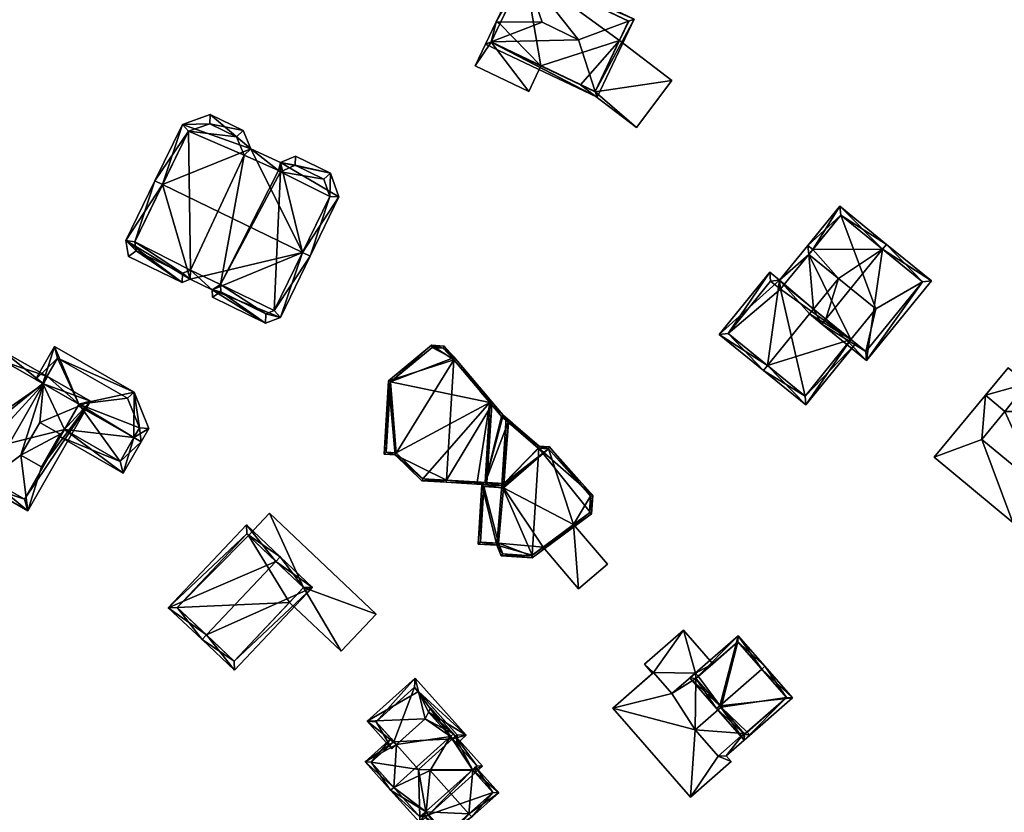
# Model space of a CAD drawing. Header units: inches. Extents: x 2685601 to 2690022, y 1235992 to 1239010.
# Tile 322 of 390: x 2689048 to 2689165, y 1238239 to 1238333. Entities that reach past the tile are written whole.
import ezdxf

# ---------------------------------------------------------------- set-up
doc = ezdxf.new("R2010")
doc.units = ezdxf.units.IN
doc.header["$MEASUREMENT"] = 0
doc.layers.add('Gebaeude Einzelhaus', color=10, linetype='Continuous')
doc.layers.add('Offenes Gebaeude', color=10, linetype='Continuous')

msp = doc.modelspace()

# ---------------------------------------------------------------- meshes
at = {"layer": 'Gebaeude Einzelhaus'}
mesh = msp.add_polyface(dxfattribs=at)
corners = [(2689103.902, 1238330.691, 521.062), (2689103.223, 1238330.429, 520.838), (2689116.459, 1238324.116, 520.838), (2689116.236, 1238324.809, 521.062), (2689114.255, 1238330.956, 523.05), (2689109.925, 1238333.021, 523.05), (2689107.879, 1238339.029, 521.062), (2689107.648, 1238339.706, 520.838), (2689104.478, 1238333.06, 520.838), (2689120.884, 1238333.394, 520.838), (2689120.213, 1238333.147, 521.062), (2689103.889, 1238330.665, 521.05), (2689116.223, 1238324.783, 521.05), (2689120.218, 1238333.158, 521.057), (2689107.884, 1238339.04, 521.057), (2689107.884, 1238339.04, 512.536), (2689120.218, 1238333.158, 512.536), (2689104.929, 1238332.845, 520.838), (2689103.889, 1238330.665, 520.838), (2689104.929, 1238332.845, 512.536), (2689114.506, 1238325.602, 518.309), (2689116.223, 1238324.783, 518.309), (2689109.801, 1238327.846, 520.838), (2689109.801, 1238327.846, 512.536), (2689114.506, 1238325.602, 512.536), (2689119.115, 1238330.846, 518.309), (2689119.115, 1238330.846, 512.536), (2689116.223, 1238324.783, 512.536), (2689103.889, 1238330.665, 512.536)]
mesh.append_faces([[corners[k] for k in face] for face in [(9, 14, 7), (7, 14, 6), (9, 13, 14), (9, 10, 13), (2, 3, 9), (9, 3, 10), (0, 8, 6), (6, 8, 7), (0, 1, 8), (2, 12, 3), (0, 11, 1), (1, 11, 2), (2, 11, 12), (9, 6, 10), (10, 6, 4), (4, 6, 5), (9, 7, 6), (3, 10, 4), (2, 9, 3), (3, 9, 10), (6, 8, 5), (5, 8, 0), (0, 8, 1), (6, 7, 8), (0, 4, 5), (0, 3, 4), (0, 2, 3), (0, 1, 2)]], dxfattribs={"color": 13})
mesh.append_faces([[corners[k] for k in face] for face in [(15, 23, 19), (19, 23, 28), (15, 26, 23), (23, 26, 24), (24, 26, 27), (15, 16, 26), (16, 25, 26), (25, 3, 21), (21, 3, 12), (25, 10, 3), (16, 13, 25), (25, 13, 10), (22, 11, 18), (22, 12, 11), (24, 20, 23), (23, 20, 22), (22, 20, 12), (12, 20, 21), (17, 15, 19), (17, 6, 15), (15, 6, 14), (11, 0, 18), (18, 0, 17), (17, 0, 6), (14, 13, 15), (15, 13, 16)]], dxfattribs={"color": 41})
mesh = msp.add_polyface(dxfattribs=at)
corners = [(2689103.889, 1238330.665, 520.838), (2689101.998, 1238327.859, 520.838), (2689108.36, 1238324.824, 520.838), (2689103.223, 1238330.429, 520.838), (2689109.801, 1238327.846, 520.838), (2689104.478, 1238333.06, 520.838), (2689104.929, 1238332.845, 520.838), (2689104.478, 1238333.06, 512.536), (2689101.998, 1238327.859, 512.536), (2689108.36, 1238324.824, 512.536), (2689109.801, 1238327.846, 512.536), (2689104.929, 1238332.845, 512.536), (2689103.889, 1238330.665, 512.536)]
mesh.append_faces([[corners[k] for k in face] for face in [(3, 0, 5), (5, 0, 6), (0, 2, 4), (3, 1, 0), (0, 1, 2)]], dxfattribs={"color": 13})
mesh.append_faces([[corners[k] for k in face] for face in [(8, 12, 9), (9, 12, 10), (8, 7, 12), (12, 7, 11), (7, 6, 11), (7, 5, 6), (9, 10, 2), (2, 10, 4), (2, 1, 9), (9, 1, 8), (3, 8, 1), (5, 7, 3), (3, 7, 8)]], dxfattribs={"color": 41})
mesh = msp.add_polyface(dxfattribs=at)
corners = [(2689116.223, 1238324.783, 518.309), (2689121.14, 1238320.553, 518.309), (2689125.358, 1238326.094, 518.309), (2689114.506, 1238325.602, 518.309), (2689119.115, 1238330.846, 518.309), (2689114.506, 1238325.602, 512.536), (2689121.14, 1238320.553, 512.536), (2689125.358, 1238326.094, 512.536), (2689119.115, 1238330.846, 512.536), (2689116.223, 1238324.783, 512.536)]
mesh.append_faces([[corners[k] for k in face] for face in [(0, 2, 4), (3, 1, 0), (0, 1, 2)]], dxfattribs={"color": 13})
mesh.append_faces([[corners[k] for k in face] for face in [(5, 9, 6), (6, 9, 7), (7, 9, 8), (7, 8, 2), (2, 8, 4), (2, 1, 7), (7, 1, 6), (6, 1, 5), (5, 1, 3)]], dxfattribs={"color": 41})
mesh = msp.add_polyface(dxfattribs=at)
corners = [(2689078.885, 1238316.383, 520.228), (2689085.815, 1238312.288, 520.474), (2689084.806, 1238315.125, 519.676), (2689081.489, 1238305.676, 523.437), (2689082.388, 1238305.239, 523.437), (2689080.649, 1238317.148, 519.676), (2689075.338, 1238318, 520.264), (2689070.533, 1238322.066, 519.676), (2689074.449, 1238320.163, 519.676), (2689067.229, 1238320.896, 520.62), (2689064.869, 1238313.757, 523.437), (2689063.97, 1238314.194, 523.438), (2689067.198, 1238302.133, 520.008), (2689060.521, 1238307.104, 520.571), (2689060.84, 1238305.224, 520.008), (2689068.168, 1238302.518, 520.289), (2689070.774, 1238301.27, 520.295), (2689077.091, 1238297.321, 520.008), (2689070.805, 1238300.378, 520.008), (2689078.865, 1238297.994, 520.51), (2689080.625, 1238316.048, 520.054), (2689078.624, 1238315.41, 520.602), (2689078.875, 1238315.288, 520.602), (2689073.669, 1238319.43, 520.054), (2689074.563, 1238317.254, 520.646), (2689070.471, 1238320.984, 520.054), (2689067.949, 1238320.09, 520.775), (2689061.561, 1238306.955, 520.688), (2689061.74, 1238305.898, 520.371), (2689067.239, 1238303.225, 520.372), (2689068.205, 1238303.609, 520.651), (2689071.784, 1238301.014, 520.372), (2689071.753, 1238301.91, 520.66), (2689077.14, 1238298.409, 520.371), (2689078.139, 1238298.788, 520.654), (2689084.733, 1238312.348, 520.633), (2689084.001, 1238314.405, 520.054), (2689074.563, 1238317.254, 510.115), (2689078.624, 1238315.41, 510.115), (2689073.669, 1238319.43, 510.115), (2689070.471, 1238320.984, 510.115), (2689067.949, 1238320.09, 510.115), (2689061.561, 1238306.955, 510.115), (2689061.74, 1238305.898, 510.115), (2689067.239, 1238303.225, 510.115), (2689068.205, 1238303.609, 510.115), (2689071.753, 1238301.91, 510.115), (2689071.784, 1238301.014, 510.115), (2689078.139, 1238298.788, 510.115), (2689077.14, 1238298.409, 510.115), (2689084.733, 1238312.348, 510.115), (2689084.001, 1238314.405, 510.115), (2689078.875, 1238315.288, 510.115), (2689080.625, 1238316.048, 510.115)]
mesh.append_faces([[corners[k] for k in face] for face in [(36, 20, 2), (35, 36, 2), (1, 35, 2), (3, 35, 4), (34, 3, 4), (4, 35, 1), (33, 34, 19), (19, 34, 4), (31, 33, 17), (17, 33, 19), (18, 31, 17), (32, 31, 16), (30, 32, 16), (16, 31, 18), (29, 30, 15), (15, 30, 16), (28, 29, 12), (12, 29, 15), (14, 28, 12), (27, 28, 13), (13, 28, 14), (10, 27, 11), (26, 10, 11), (11, 27, 13), (25, 26, 9), (9, 26, 11), (7, 25, 9), (23, 25, 8), (8, 25, 7), (24, 23, 6), (21, 24, 6), (6, 23, 8), (20, 22, 0), (0, 22, 21), (0, 21, 6), (2, 20, 5), (5, 20, 0), (3, 19, 4), (3, 16, 19), (19, 16, 17), (17, 16, 18), (10, 15, 3), (3, 15, 16), (11, 13, 10), (10, 13, 15), (15, 13, 12), (12, 13, 14), (10, 9, 11), (3, 6, 10), (10, 6, 9), (9, 6, 7), (7, 6, 8), (3, 0, 6), (0, 2, 5), (4, 1, 3), (3, 1, 0), (0, 1, 2)]], dxfattribs={"color": 13})
mesh.append_faces([[corners[k] for k in face] for face in [(51, 52, 53), (50, 52, 51), (48, 52, 50), (46, 52, 48), (46, 48, 49), (46, 49, 47), (42, 45, 44), (42, 44, 43), (41, 45, 42), (39, 41, 40), (37, 46, 45), (37, 45, 41), (37, 41, 39), (38, 52, 46), (38, 46, 37), (53, 52, 20), (51, 53, 20), (20, 52, 22), (36, 51, 20), (21, 52, 38), (22, 52, 21), (50, 51, 36), (35, 50, 36), (48, 50, 3), (3, 50, 35), (34, 48, 3), (49, 48, 33), (47, 49, 33), (33, 48, 34), (31, 47, 33), (46, 47, 31), (32, 46, 31), (45, 46, 30), (30, 46, 32), (44, 45, 29), (29, 45, 30), (43, 44, 28), (28, 44, 29), (42, 43, 28), (27, 42, 28), (41, 42, 10), (10, 42, 27), (26, 41, 10), (40, 41, 25), (25, 41, 26), (39, 40, 23), (23, 40, 25), (37, 39, 23), (24, 37, 23), (38, 37, 21), (21, 37, 24)]], dxfattribs={"color": 41})
mesh = msp.add_polyface(dxfattribs=at)
corners = [(2689150.372, 1238306.076, 524.945), (2689148.469, 1238292.873, 520.838), (2689156.164, 1238302.33, 520.838), (2689143.623, 1238297.782, 524.945), (2689143.15, 1238297.2, 524.945), (2689150.845, 1238306.658, 524.945), (2689145.116, 1238302.608, 523.863), (2689142.159, 1238298.973, 523.863), (2689142.071, 1238306.052, 521.268), (2689141.599, 1238305.47, 521.268), (2689141.685, 1238298.392, 523.864), (2689145.281, 1238311.185, 520.838), (2689141.49, 1238306.525, 520.838), (2689148.36, 1238293.928, 521.288), (2689155.109, 1238302.221, 521.287), (2689145.39, 1238310.13, 521.268), (2689155.109, 1238302.221, 511.056), (2689145.39, 1238310.13, 511.056), (2689141.599, 1238305.47, 511.056), (2689146.609, 1238295.353, 520.489), (2689148.36, 1238293.928, 511.056), (2689146.609, 1238295.353, 511.056), (2689149.566, 1238298.986, 511.056)]
mesh.append_faces([[corners[k] for k in face] for face in [(4, 7, 3), (4, 10, 7), (11, 15, 12), (12, 15, 8), (11, 5, 15), (15, 5, 0), (2, 14, 5), (5, 14, 0), (13, 4, 3), (2, 1, 14), (14, 1, 13), (13, 1, 4), (8, 11, 12), (8, 0, 11), (11, 0, 5), (3, 7, 4), (4, 7, 10), (9, 6, 8), (8, 6, 0), (0, 6, 3), (3, 6, 7), (0, 2, 5), (4, 1, 3), (3, 1, 0), (0, 1, 2)]], dxfattribs={"color": 13})
mesh.append_faces([[corners[k] for k in face] for face in [(16, 22, 17), (17, 22, 18), (16, 20, 22), (22, 20, 21), (14, 20, 16), (14, 13, 20), (20, 19, 21), (19, 3, 7), (20, 13, 19), (19, 13, 3), (17, 8, 15), (17, 18, 8), (8, 18, 9), (15, 16, 17), (0, 14, 15), (15, 14, 16)]], dxfattribs={"color": 41})
mesh = msp.add_polyface(dxfattribs=at)
corners = [(2689130.961, 1238295.974, 519.974), (2689138.133, 1238302.399, 520.838), (2689136.964, 1238303.35, 519.974), (2689136.704, 1238292.268, 523.863), (2689141.685, 1238298.392, 523.864), (2689142.159, 1238298.973, 523.863), (2689141.599, 1238305.47, 521.268), (2689141.49, 1238306.525, 520.838), (2689136.23, 1238291.686, 523.863), (2689145.116, 1238302.608, 523.863), (2689142.071, 1238306.052, 521.268), (2689146.609, 1238295.353, 520.489), (2689141.261, 1238287.593, 520.048), (2689147.191, 1238294.88, 520.048), (2689141.153, 1238288.648, 520.489), (2689138.641, 1238301.836, 521.268), (2689138.241, 1238301.344, 521.267), (2689137.073, 1238302.295, 520.404), (2689132.016, 1238296.083, 520.403), (2689138.641, 1238301.836, 511.056), (2689141.599, 1238305.47, 511.056), (2689138.241, 1238301.344, 511.056), (2689137.073, 1238302.295, 511.056), (2689132.016, 1238296.083, 511.056), (2689141.153, 1238288.648, 511.056), (2689146.609, 1238295.353, 511.056), (2689149.566, 1238298.986, 511.056)]
mesh.append_faces([[corners[k] for k in face] for face in [(2, 18, 0), (0, 18, 8), (8, 18, 3), (1, 17, 2), (2, 17, 18), (1, 16, 17), (1, 15, 16), (1, 6, 15), (1, 7, 6), (6, 7, 10), (8, 14, 12), (12, 14, 13), (13, 14, 11), (8, 3, 14), (3, 11, 4), (4, 11, 5), (8, 12, 3), (3, 12, 11), (11, 12, 13), (7, 6, 10), (6, 5, 9), (3, 0, 8), (7, 1, 6), (6, 1, 5), (5, 1, 4), (4, 1, 3), (3, 1, 0), (0, 1, 2)]], dxfattribs={"color": 13})
mesh.append_faces([[corners[k] for k in face] for face in [(25, 20, 26), (25, 19, 20), (25, 21, 19), (21, 23, 22), (25, 24, 21), (21, 24, 23), (11, 14, 25), (25, 14, 24), (3, 18, 14), (14, 18, 24), (24, 18, 23), (18, 22, 23), (18, 17, 22), (21, 17, 16), (21, 22, 17), (15, 19, 16), (16, 19, 21), (15, 6, 19), (19, 6, 20)]], dxfattribs={"color": 41})
mesh = msp.add_polyface(dxfattribs=at)
corners = [(2689167.543, 1238290.15, 523.544), (2689165.292, 1238292.013, 523.544), (2689162.585, 1238288.743, 523.544), (2689164.892, 1238286.834, 523.544), (2689168.907, 1238277.905, 523.544), (2689162.139, 1238283.509, 523.544), (2689176.282, 1238286.814, 523.544), (2689181.013, 1238288.546, 523.544), (2689178.238, 1238285.194, 523.544), (2689172.232, 1238295.815, 523.544), (2689162.139, 1238283.509, 521.446), (2689164.892, 1238286.834, 521.446), (2689168.907, 1238277.905, 521.446), (2689176.282, 1238286.814, 521.446), (2689178.238, 1238285.194, 521.446), (2689178.238, 1238285.194, 508.724), (2689181.013, 1238288.546, 508.724), (2689172.232, 1238295.815, 508.724), (2689167.543, 1238290.15, 508.724), (2689165.292, 1238292.013, 508.724), (2689162.585, 1238288.743, 508.724), (2689162.585, 1238288.743, 521.446), (2689176.282, 1238286.814, 508.724), (2689164.892, 1238286.834, 508.724), (2689168.907, 1238277.905, 508.724), (2689162.139, 1238283.509, 508.724)]
mesh.append_faces([[corners[k] for k in face] for face in [(0, 6, 9), (9, 6, 7), (7, 6, 8), (0, 3, 6), (6, 3, 4), (4, 3, 5), (0, 2, 3), (0, 1, 2)]], dxfattribs={"color": 13})
mesh.append_faces([[corners[k] for k in face] for face in [(23, 24, 25), (23, 22, 24), (22, 16, 15), (22, 17, 16), (20, 18, 23), (23, 18, 22), (22, 18, 17), (20, 19, 18), (3, 2, 11), (11, 2, 21), (19, 21, 1), (1, 21, 2), (19, 20, 21), (1, 0, 19), (19, 0, 18), (0, 9, 18), (18, 9, 17), (9, 7, 17), (17, 7, 16), (14, 7, 8), (14, 16, 7), (14, 15, 16), (8, 6, 14), (14, 6, 13), (6, 4, 13), (13, 4, 12), (4, 5, 12), (12, 5, 10), (5, 3, 10), (10, 3, 11)]], dxfattribs={"color": 41})
mesh = msp.add_polyface(dxfattribs=at)
corners = [(2689050.721, 1238290.092, 517.321), (2689056.31, 1238288.041, 512.987), (2689051.218, 1238290.96, 517.321), (2689050.281, 1238285.52, 515.923), (2689050.509, 1238280.239, 513.837), (2689048.856, 1238275.04, 512.987), (2689052.731, 1238284.115, 513.837), (2689048.059, 1238281.644, 515.923), (2689044.262, 1238278.826, 517.321), (2689043.765, 1238277.959, 517.321), (2689042.175, 1238285.018, 513.847), (2689045.924, 1238293.995, 512.987), (2689038.471, 1238280.994, 512.987), (2689046.932, 1238287.441, 515.923), (2689044.398, 1238288.894, 513.848), (2689044.71, 1238283.564, 515.923), (2689052.731, 1238284.115, 515.923), (2689050.509, 1238280.239, 515.923), (2689042.175, 1238285.018, 515.923), (2689044.398, 1238288.894, 515.923), (2689048.486, 1238276.405, 513.725), (2689054.945, 1238287.671, 513.725), (2689046.294, 1238292.63, 513.696), (2689039.836, 1238281.364, 513.697), (2689050.666, 1238290.124, 511.397), (2689046.294, 1238292.63, 503.718), (2689054.945, 1238287.671, 511.397), (2689050.666, 1238290.124, 503.718), (2689039.836, 1238281.364, 503.718), (2689048.486, 1238276.405, 503.718), (2689053.222, 1238284.665, 510.486), (2689053.222, 1238284.665, 503.718), (2689054.846, 1238287.498, 511.45), (2689054.945, 1238287.671, 503.718)]
mesh.append_faces([[corners[k] for k in face] for face in [(8, 20, 9), (23, 8, 9), (22, 23, 12), (12, 23, 9), (11, 22, 12), (0, 22, 2), (21, 0, 2), (2, 22, 11), (1, 20, 21), (1, 21, 2), (9, 20, 5), (5, 20, 1), (19, 18, 13), (13, 18, 15), (16, 7, 17), (16, 3, 7), (15, 0, 13), (15, 8, 0), (12, 15, 10), (15, 12, 8), (8, 12, 9), (13, 11, 14), (14, 11, 10), (11, 13, 0), (2, 11, 0), (10, 11, 12), (7, 5, 4), (7, 8, 5), (5, 8, 9), (0, 7, 3), (7, 0, 8), (4, 1, 6), (6, 1, 3), (1, 4, 5), (3, 1, 0), (0, 1, 2)]], dxfattribs={"color": 13})
mesh.append_faces([[corners[k] for k in face] for face in [(27, 28, 25), (27, 31, 28), (28, 31, 29), (27, 33, 31), (21, 32, 26), (21, 30, 32), (30, 29, 31), (21, 20, 30), (30, 20, 29), (8, 23, 20), (20, 23, 29), (29, 23, 28), (23, 22, 28), (28, 22, 25), (25, 24, 27), (24, 21, 26), (24, 0, 21), (25, 22, 24), (24, 22, 0), (14, 19, 13), (6, 3, 16), (4, 6, 17), (17, 6, 16), (4, 17, 7), (10, 15, 18), (14, 18, 19), (14, 10, 18)]], dxfattribs={"color": 41})
mesh = msp.add_polyface(dxfattribs=at)
corners = [(2689061.452, 1238283.711, 511.45), (2689063.23, 1238284.803, 510.96), (2689061.518, 1238289.095, 510.191), (2689062.319, 1238283.214, 511.45), (2689054.945, 1238287.671, 511.397), (2689052.039, 1238294.529, 510.191), (2689050.666, 1238290.124, 511.397), (2689049.798, 1238290.621, 511.397), (2689054.846, 1238287.498, 511.45), (2689053.222, 1238284.665, 510.486), (2689052.724, 1238283.798, 510.191), (2689060.198, 1238279.513, 510.191), (2689059.828, 1238280.878, 510.486), (2689062.123, 1238284.881, 511.089), (2689060.718, 1238288.401, 510.459), (2689052.409, 1238293.164, 510.459), (2689062.123, 1238284.881, 503.718), (2689060.718, 1238288.401, 503.718), (2689052.409, 1238293.164, 503.718), (2689050.666, 1238290.124, 503.718), (2689053.222, 1238284.665, 503.718), (2689059.828, 1238280.878, 503.718), (2689054.945, 1238287.671, 503.718)]
mesh.append_faces([[corners[k] for k in face] for face in [(2, 15, 5), (5, 15, 7), (7, 15, 6), (2, 14, 15), (3, 13, 1), (1, 13, 2), (2, 13, 14), (3, 0, 13), (12, 10, 9), (12, 11, 10), (12, 3, 11), (12, 0, 3), (9, 0, 8), (9, 11, 0), (0, 11, 3), (9, 10, 11), (0, 4, 8), (4, 5, 6), (6, 5, 7), (0, 2, 4), (4, 2, 5), (3, 1, 0), (0, 1, 2)]], dxfattribs={"color": 13})
mesh.append_faces([[corners[k] for k in face] for face in [(17, 22, 18), (18, 22, 19), (22, 21, 20), (17, 16, 22), (22, 16, 21), (16, 12, 21), (13, 0, 16), (16, 0, 12), (21, 12, 20), (20, 12, 9), (6, 15, 19), (19, 15, 18), (15, 14, 18), (18, 14, 17), (14, 16, 17), (14, 13, 16)]], dxfattribs={"color": 41})
mesh = msp.add_polyface(dxfattribs=at)
corners = [(2689103.394, 1238278.372, 519.318), (2689103.418, 1238278.12, 519.29), (2689103.432, 1238278.37, 519.291), (2689098.555, 1238278.419, 522.733), (2689098.57, 1238278.668, 522.733), (2689103.962, 1238287.59, 519.318), (2689103.984, 1238287.951, 519.318), (2689103.963, 1238287.588, 519.317), (2689099.449, 1238292.938, 522.733), (2689099.471, 1238293.298, 522.733), (2689098.321, 1238294.589, 521.935), (2689096.8, 1238294.683, 520.941), (2689091.713, 1238290.468, 517.803), (2689092.496, 1238281.666, 518.665), (2689091.175, 1238281.749, 517.803), (2689095.669, 1238278.596, 520.85), (2689103.183, 1238278.385, 519.467), (2689103.729, 1238287.866, 519.494), (2689099.283, 1238293.134, 522.618), (2689098.203, 1238294.345, 521.868), (2689096.884, 1238294.428, 521.006), (2689091.955, 1238290.344, 517.965), (2689091.44, 1238281.983, 517.966), (2689092.513, 1238281.916, 518.666), (2689092.618, 1238281.89, 518.735), (2689095.776, 1238278.84, 520.91), (2689103.729, 1238287.866, 519.318), (2689103.729, 1238287.866, 505.394), (2689099.283, 1238293.134, 505.394), (2689098.203, 1238294.345, 505.394), (2689096.884, 1238294.428, 505.394), (2689091.955, 1238290.344, 505.394), (2689091.44, 1238281.983, 505.394), (2689092.513, 1238281.916, 505.394), (2689092.618, 1238281.89, 505.394), (2689095.776, 1238278.84, 505.394), (2689103.183, 1238278.385, 519.318), (2689102.23, 1238278.443, 505.394), (2689103.183, 1238278.385, 505.394)]
mesh.append_faces([[corners[k] for k in face] for face in [(13, 25, 15), (15, 25, 3), (3, 25, 4), (13, 24, 25), (13, 23, 24), (12, 22, 14), (14, 22, 13), (13, 22, 23), (11, 21, 12), (12, 21, 22), (11, 20, 21), (9, 19, 10), (10, 19, 11), (11, 19, 20), (8, 18, 9), (9, 18, 19), (1, 0, 2), (5, 6, 7), (6, 8, 9), (5, 17, 6), (6, 17, 8), (1, 16, 0), (0, 16, 5), (5, 16, 17), (1, 3, 16), (16, 3, 4), (4, 15, 3), (8, 13, 4), (4, 13, 15), (8, 12, 13), (13, 12, 14), (8, 11, 12), (8, 10, 11), (8, 9, 10), (8, 6, 9), (4, 5, 8), (8, 5, 6), (6, 5, 7), (3, 0, 4), (4, 0, 5), (3, 1, 0), (0, 1, 2)]], dxfattribs={"color": 13})
mesh.append_faces([[corners[k] for k in face] for face in [(31, 33, 32), (31, 34, 33), (31, 27, 34), (34, 27, 35), (35, 27, 37), (37, 27, 38), (31, 28, 27), (31, 30, 28), (28, 30, 29), (17, 16, 26), (26, 16, 36), (36, 37, 38), (36, 35, 37), (36, 25, 35), (36, 4, 25), (36, 16, 4), (25, 24, 35), (35, 24, 34), (24, 23, 34), (34, 23, 33), (23, 22, 33), (33, 22, 32), (22, 21, 32), (32, 21, 31), (21, 30, 31), (21, 20, 30), (20, 29, 30), (20, 19, 29), (19, 28, 29), (19, 18, 28), (26, 8, 17), (26, 18, 8), (26, 28, 18), (26, 27, 28)]], dxfattribs={"color": 41})
mesh = msp.add_polyface(dxfattribs=at)
corners = [(2689102.943, 1238289.185, 519.318), (2689102.64, 1238289.156, 519.318), (2689103.729, 1238287.866, 519.318), (2689102.643, 1238289.204, 519.318), (2689105.301, 1238286.39, 519.318), (2689103.183, 1238278.385, 519.318), (2689103.984, 1238287.951, 519.318), (2689101.965, 1238278.209, 519.318), (2689101.98, 1238278.459, 519.318), (2689105.386, 1238278, 519.318), (2689105.403, 1238278.249, 519.318), (2689105.895, 1238285.546, 519.318), (2689106.365, 1238285.47, 519.318), (2689106.108, 1238285.361, 519.318), (2689106.346, 1238285.157, 519.318), (2689103.963, 1238287.588, 519.317), (2689103.962, 1238287.59, 519.318), (2689105.111, 1238286.228, 519.318), (2689103.394, 1238278.372, 519.318), (2689105.895, 1238285.546, 505.394), (2689105.111, 1238286.228, 505.394), (2689103.729, 1238287.866, 505.394), (2689103.183, 1238278.385, 505.394), (2689105.403, 1238278.249, 505.394)]
mesh.append_faces([[corners[k] for k in face] for face in [(9, 18, 10), (9, 7, 18), (18, 7, 5), (5, 7, 8), (17, 12, 14), (15, 4, 17), (17, 4, 12), (2, 6, 16), (16, 6, 15), (15, 6, 4), (2, 0, 6), (2, 1, 0), (0, 1, 3), (12, 13, 14), (4, 11, 12), (12, 11, 13), (4, 5, 11), (11, 5, 10), (10, 5, 9), (9, 5, 7), (7, 5, 8), (0, 2, 6), (6, 2, 4), (4, 2, 5), (3, 1, 0), (0, 1, 2)]], dxfattribs={"color": 13})
mesh.append_faces([[corners[k] for k in face] for face in [(19, 22, 20), (20, 22, 21), (19, 23, 22), (18, 23, 10), (18, 22, 23), (18, 5, 22), (15, 2, 16), (15, 21, 2), (15, 20, 21), (15, 17, 20), (11, 19, 17), (17, 19, 20)]], dxfattribs={"color": 41})
mesh = msp.add_polyface(dxfattribs=at)
corners = [(2689165.849, 1238273.654, 521.446), (2689168.907, 1238277.905, 521.446), (2689162.139, 1238283.509, 521.446), (2689169.85, 1238278.487, 521.446), (2689176.282, 1238286.814, 521.446), (2689162.585, 1238288.743, 521.446), (2689164.892, 1238286.834, 521.446), (2689156.501, 1238281.394, 521.446), (2689178.238, 1238285.194, 521.446), (2689171.532, 1238277.094, 521.446), (2689162.585, 1238288.743, 508.724), (2689156.501, 1238281.394, 508.724), (2689165.849, 1238273.654, 508.724), (2689169.85, 1238278.487, 508.724), (2689171.532, 1238277.094, 508.724), (2689178.238, 1238285.194, 508.724), (2689164.892, 1238286.834, 508.724), (2689162.139, 1238283.509, 508.724), (2689168.907, 1238277.905, 508.724), (2689176.282, 1238286.814, 508.724)]
mesh.append_faces([[corners[k] for k in face] for face in [(4, 3, 8), (8, 3, 9), (0, 2, 7), (7, 2, 5), (5, 2, 6), (4, 1, 3), (3, 1, 0), (0, 1, 2)]], dxfattribs={"color": 13})
mesh.append_faces([[corners[k] for k in face] for face in [(13, 15, 14), (13, 19, 15), (12, 18, 13), (13, 18, 19), (10, 17, 11), (11, 17, 12), (12, 17, 18), (10, 16, 17), (9, 15, 8), (9, 14, 15), (9, 3, 14), (14, 3, 13), (3, 0, 13), (13, 0, 12), (0, 7, 12), (12, 7, 11), (5, 10, 7), (7, 10, 11)]], dxfattribs={"color": 41})
mesh = msp.add_polyface(dxfattribs=at)
corners = [(2689109.558, 1238282.447, 522.101), (2689115.816, 1238274.671, 517.803), (2689115.951, 1238276.855, 517.803), (2689108.776, 1238269.762, 522.1), (2689108.756, 1238269.436, 522.1), (2689110.799, 1238282.62, 521.315), (2689109.573, 1238282.695, 522.101), (2689105.679, 1238286.064, 519.388), (2689105.138, 1238278.014, 519.358), (2689104.581, 1238270.941, 519.278), (2689102.798, 1238278.158, 517.803), (2689102.361, 1238271.078, 517.803), (2689105.083, 1238269.663, 519.661), (2689105.895, 1238285.546, 519.552), (2689110.681, 1238282.376, 521.381), (2689109.541, 1238282.448, 522.09), (2689109.455, 1238282.471, 522.032), (2689103.031, 1238277.893, 517.968), (2689105.385, 1238277.981, 519.523), (2689105.366, 1238277.896, 519.514), (2689105.37, 1238277.749, 519.522), (2689102.626, 1238271.311, 517.969), (2689105.258, 1238269.903, 519.767), (2689104.756, 1238271.181, 519.384), (2689108.68, 1238269.691, 522.04), (2689115.574, 1238274.803, 517.963), (2689115.695, 1238276.766, 517.963), (2689109.541, 1238282.448, 505.394), (2689110.681, 1238282.376, 505.394), (2689109.455, 1238282.471, 505.394), (2689105.895, 1238285.546, 519.318), (2689105.934, 1238285.513, 505.394), (2689105.895, 1238285.546, 505.394), (2689105.403, 1238278.249, 519.318), (2689105.385, 1238277.981, 505.394), (2689105.403, 1238278.249, 505.394), (2689105.366, 1238277.896, 505.394), (2689105.37, 1238277.749, 505.394), (2689103.031, 1238277.893, 505.394), (2689102.626, 1238271.311, 505.394), (2689104.756, 1238271.181, 505.394), (2689105.258, 1238269.903, 505.394), (2689108.68, 1238269.691, 505.394), (2689110.049, 1238270.706, 510.851), (2689113.678, 1238273.397, 510.851), (2689115.574, 1238274.803, 505.394), (2689110.049, 1238270.706, 505.394), (2689113.678, 1238273.397, 505.394), (2689115.695, 1238276.766, 505.394)]
mesh.append_faces([[corners[k] for k in face] for face in [(5, 26, 14), (25, 26, 2), (2, 26, 5), (3, 25, 1), (1, 25, 2), (24, 3, 4), (22, 24, 4), (4, 3, 1), (12, 22, 4), (23, 22, 9), (21, 23, 9), (9, 22, 12), (17, 21, 11), (11, 21, 9), (10, 17, 11), (20, 17, 8), (19, 20, 8), (18, 19, 8), (13, 18, 8), (8, 17, 10), (7, 13, 8), (16, 13, 6), (15, 16, 6), (0, 15, 6), (14, 0, 6), (5, 14, 6), (6, 13, 7), (3, 12, 4), (3, 9, 12), (9, 10, 11), (0, 8, 3), (3, 8, 9), (9, 8, 10), (0, 7, 8), (0, 6, 7), (0, 5, 6), (0, 2, 5), (4, 1, 3), (3, 1, 0), (0, 1, 2)]], dxfattribs={"color": 13})
mesh.append_faces([[corners[k] for k in face] for face in [(31, 35, 32), (34, 37, 36), (37, 40, 38), (38, 40, 39), (40, 42, 41), (37, 46, 40), (40, 46, 42), (37, 47, 46), (47, 48, 45), (35, 28, 34), (34, 28, 37), (37, 28, 47), (47, 28, 48), (35, 27, 28), (31, 29, 35), (35, 29, 27), (26, 25, 48), (48, 25, 45), (14, 26, 28), (28, 26, 48), (45, 44, 47), (43, 42, 46), (43, 24, 42), (45, 25, 44), (44, 25, 43), (43, 25, 24), (24, 25, 3), (24, 22, 42), (42, 22, 41), (22, 23, 41), (41, 23, 40), (23, 21, 40), (40, 21, 39), (21, 17, 39), (39, 17, 38), (17, 37, 38), (17, 20, 37), (20, 19, 37), (37, 19, 36), (19, 34, 36), (19, 18, 34), (34, 33, 35), (33, 13, 30), (34, 18, 33), (33, 18, 13), (30, 31, 32), (30, 29, 31), (30, 16, 29), (30, 13, 16), (16, 27, 29), (16, 15, 27), (0, 14, 15), (15, 14, 27), (27, 14, 28)]], dxfattribs={"color": 41})
mesh = msp.add_polyface(dxfattribs=at)
corners = [(2689081.619, 1238265.903, 510.244), (2689086.063, 1238258.361, 510.244), (2689090.223, 1238262.768, 510.244), (2689079.949, 1238264.135, 510.244), (2689077.55, 1238274.736, 510.244), (2689075.059, 1238272.099, 510.244), (2689077.55, 1238274.736, 502.712), (2689075.059, 1238272.099, 502.712), (2689086.063, 1238258.361, 502.712), (2689079.949, 1238264.135, 502.712), (2689090.223, 1238262.768, 502.712), (2689081.619, 1238265.903, 502.712)]
mesh.append_faces([[corners[k] for k in face] for face in [(0, 4, 5), (0, 2, 4), (3, 1, 0), (0, 1, 2)]], dxfattribs={"color": 13})
mesh.append_faces([[corners[k] for k in face] for face in [(8, 11, 10), (10, 11, 6), (6, 11, 7), (8, 9, 11), (4, 2, 6), (6, 2, 10), (2, 1, 10), (10, 1, 8), (9, 8, 3), (3, 8, 1), (4, 6, 5), (5, 6, 7)]], dxfattribs={"color": 41})
mesh = msp.add_polyface(dxfattribs=at)
corners = [(2689078.322, 1238269.017, 514.858), (2689082.679, 1238265.933, 512.899), (2689078.836, 1238269.561, 514.858), (2689070.075, 1238260.284, 514.858), (2689073.403, 1238256.11, 512.899), (2689069.56, 1238259.739, 514.858), (2689074.833, 1238273.344, 512.9), (2689065.555, 1238263.521, 512.899), (2689073.373, 1238257.17, 513.177), (2689066.615, 1238263.551, 513.166), (2689081.619, 1238265.903, 513.177), (2689074.863, 1238272.284, 513.166), (2689075.059, 1238272.099, 510.244), (2689074.863, 1238272.284, 502.712), (2689081.619, 1238265.903, 510.244), (2689075.059, 1238272.099, 502.712), (2689066.615, 1238263.551, 502.712), (2689073.373, 1238257.17, 502.712), (2689079.949, 1238264.135, 510.244), (2689079.949, 1238264.135, 502.712), (2689081.619, 1238265.903, 502.712)]
mesh.append_faces([[corners[k] for k in face] for face in [(11, 9, 7), (6, 11, 7), (0, 11, 2), (10, 0, 2), (2, 11, 6), (1, 8, 10), (1, 10, 2), (4, 8, 1), (3, 8, 5), (9, 3, 5), (7, 9, 5), (5, 8, 4), (0, 7, 3), (3, 7, 5), (2, 6, 0), (0, 6, 7), (4, 3, 5), (4, 1, 3), (3, 1, 0), (0, 1, 2)]], dxfattribs={"color": 13})
mesh.append_faces([[corners[k] for k in face] for face in [(15, 16, 13), (15, 19, 16), (16, 19, 17), (15, 20, 19), (10, 18, 14), (18, 17, 19), (10, 8, 18), (18, 8, 17), (3, 17, 8), (3, 16, 17), (3, 9, 16), (9, 11, 16), (16, 11, 13), (13, 12, 15), (12, 0, 14), (14, 0, 10), (13, 11, 12), (12, 11, 0)]], dxfattribs={"color": 41})
mesh = msp.add_polyface(dxfattribs=at)
corners = [(2689114.251, 1238265.764, 510.851), (2689117.685, 1238268.683, 510.851), (2689113.678, 1238273.397, 510.851), (2689110.049, 1238270.706, 510.851), (2689117.685, 1238268.683, 505.394), (2689114.251, 1238265.764, 505.394), (2689113.678, 1238273.397, 505.394), (2689110.049, 1238270.706, 505.394)]
mesh.append_faces([[corners[k] for k in face] for face in [(0, 2, 3), (0, 1, 2)]], dxfattribs={"color": 13})
mesh.append_faces([[corners[k] for k in face] for face in [(4, 5, 6), (6, 5, 7), (5, 0, 7), (7, 0, 3), (4, 6, 1), (1, 6, 2), (1, 0, 4), (4, 0, 5)]], dxfattribs={"color": 41})
mesh = msp.add_polyface(dxfattribs=at)
corners = [(2689131.024, 1238251.883, 518.866), (2689133.226, 1238260.19, 514.811), (2689127.484, 1238255.181, 514.811), (2689136.013, 1238256.237, 518.866), (2689136.389, 1238256.565, 518.866), (2689130.648, 1238251.555, 518.866), (2689133.924, 1238247.8, 514.951), (2689139.665, 1238252.81, 514.951), (2689133.179, 1238259.485, 515.233), (2689138.96, 1238252.858, 515.344), (2689128.189, 1238255.134, 515.231), (2689133.971, 1238248.505, 515.344), (2689138.96, 1238252.858, 505.164), (2689133.179, 1238259.485, 505.164), (2689130.189, 1238256.878, 510.824), (2689130.189, 1238256.878, 510.924), (2689128.487, 1238255.394, 505.164), (2689128.487, 1238255.394, 510.824), (2689128.487, 1238255.394, 511.037), (2689128.487, 1238255.394, 510.924), (2689128.189, 1238255.134, 511.037), (2689131.186, 1238251.698, 514.113), (2689133.905, 1238248.58, 514.113), (2689131.186, 1238251.698, 511.037), (2689133.971, 1238248.505, 511.037), (2689133.906, 1238248.58, 511.037), (2689134.269, 1238248.765, 511.037), (2689134.269, 1238248.765, 505.164), (2689131.186, 1238251.698, 505.164), (2689128.189, 1238255.134, 505.164), (2689133.905, 1238248.58, 505.164), (2689133.971, 1238248.505, 505.164)]
mesh.append_faces([[corners[k] for k in face] for face in [(6, 11, 9), (6, 9, 7), (0, 11, 5), (10, 0, 5), (5, 11, 6), (2, 10, 5), (8, 10, 1), (1, 10, 2), (3, 8, 4), (9, 3, 4), (7, 9, 4), (4, 8, 1), (0, 7, 3), (3, 7, 4), (5, 6, 0), (0, 6, 7), (0, 2, 5), (4, 1, 3), (3, 1, 0), (0, 1, 2)]], dxfattribs={"color": 13})
mesh.append_faces([[corners[k] for k in face] for face in [(28, 27, 30), (30, 27, 31), (28, 12, 27), (28, 13, 12), (28, 16, 13), (28, 29, 16), (12, 26, 27), (26, 11, 24), (12, 9, 26), (26, 9, 11), (11, 22, 24), (24, 22, 25), (23, 21, 20), (20, 21, 10), (10, 21, 0), (0, 21, 11), (11, 21, 22), (10, 18, 20), (10, 15, 18), (18, 15, 19), (14, 16, 17), (14, 13, 16), (10, 8, 15), (15, 8, 14), (14, 8, 13), (8, 12, 13), (3, 9, 8), (8, 9, 12)]], dxfattribs={"color": 41})
mesh = msp.add_polyface(dxfattribs=at)
corners = [(2689099.303, 1238247.936, 511.48), (2689099.802, 1238247.377, 511.48), (2689100.915, 1238248.373, 510.567), (2689095.246, 1238253.586, 511.026), (2689094.859, 1238255.144, 510.567), (2689096.445, 1238251.132, 511.48), (2689096.057, 1238250.327, 511.985), (2689089.156, 1238250.043, 510.567), (2689092.642, 1238247.272, 511.985), (2689092.082, 1238246.772, 511.986), (2689099.856, 1238248.431, 511.026), (2689094.8, 1238254.085, 510.809), (2689090.215, 1238249.984, 510.809), (2689099.303, 1238247.936, 502.765), (2689099.856, 1238248.431, 502.765), (2689094.8, 1238254.085, 502.765), (2689090.215, 1238249.984, 502.765), (2689092.337, 1238247.613, 502.765), (2689092.337, 1238247.613, 511.307), (2689095.273, 1238244.331, 502.765)]
mesh.append_faces([[corners[k] for k in face] for face in [(4, 12, 7), (7, 12, 9), (9, 12, 8), (3, 11, 4), (4, 11, 12), (10, 1, 0), (4, 2, 3), (3, 2, 10), (10, 2, 1), (3, 7, 6), (6, 7, 8), (8, 7, 9), (3, 4, 7), (5, 3, 6), (0, 2, 5), (5, 2, 3), (3, 2, 4), (0, 1, 2)]], dxfattribs={"color": 13})
mesh.append_faces([[corners[k] for k in face] for face in [(13, 15, 14), (13, 17, 15), (15, 17, 16), (13, 19, 17), (8, 12, 18), (18, 12, 17), (17, 12, 16), (12, 11, 16), (16, 11, 15), (3, 15, 11), (3, 14, 15), (3, 10, 14), (14, 10, 13), (13, 10, 0)]], dxfattribs={"color": 41})
mesh = msp.add_polyface(dxfattribs=at)
corners = [(2689128.115, 1238249.019, 514.113), (2689130.835, 1238245.901, 514.113), (2689133.905, 1238248.58, 514.113), (2689131.186, 1238251.698, 514.113), (2689128.159, 1238255.769, 511.037), (2689128.189, 1238255.134, 511.037), (2689128.487, 1238255.394, 511.037), (2689125.36, 1238253.328, 511.037), (2689128.115, 1238249.019, 511.037), (2689131.186, 1238251.698, 511.037), (2689118.326, 1238251.585, 511.037), (2689123.183, 1238255.823, 511.037), (2689127.548, 1238241.016, 511.037), (2689130.835, 1238245.901, 511.037), (2689132.404, 1238245.254, 511.037), (2689131.799, 1238245.948, 511.037), (2689133.906, 1238248.58, 511.037), (2689133.924, 1238247.8, 511.037), (2689133.971, 1238248.505, 511.037), (2689134.598, 1238248.389, 511.037), (2689134.269, 1238248.765, 511.037), (2689128.115, 1238249.019, 505.164), (2689131.186, 1238251.698, 505.164), (2689133.905, 1238248.58, 505.164), (2689130.835, 1238245.901, 505.164), (2689134.598, 1238248.389, 505.164), (2689134.269, 1238248.765, 505.164), (2689128.159, 1238255.769, 505.164), (2689128.159, 1238255.769, 510.824), (2689128.487, 1238255.394, 510.824), (2689128.487, 1238255.394, 505.164), (2689128.159, 1238255.769, 510.924), (2689128.487, 1238255.394, 510.924), (2689125.36, 1238253.328, 505.164), (2689125.36, 1238253.328, 510.824), (2689125.36, 1238253.328, 510.924), (2689123.183, 1238255.823, 505.164), (2689123.183, 1238255.823, 510.824), (2689123.183, 1238255.823, 510.924), (2689123.055, 1238255.711, 510.824), (2689118.326, 1238251.585, 505.164), (2689123.055, 1238255.711, 510.924), (2689127.548, 1238241.016, 505.164), (2689132.404, 1238245.254, 505.164), (2689131.799, 1238245.948, 505.164), (2689133.924, 1238247.8, 505.164), (2689128.189, 1238255.134, 505.164), (2689133.971, 1238248.505, 505.164)]
mesh.append_faces([[corners[k] for k in face] for face in [(18, 19, 20), (16, 17, 18), (18, 17, 19), (13, 15, 16), (16, 15, 17), (13, 14, 15), (8, 12, 13), (13, 12, 14), (8, 10, 12), (8, 7, 10), (10, 7, 11), (9, 5, 8), (8, 5, 7), (7, 5, 4), (4, 5, 6), (0, 2, 3), (0, 1, 2)]], dxfattribs={"color": 13})
mesh.append_faces([[corners[k] for k in face] for face in [(45, 47, 25), (25, 47, 26), (44, 23, 45), (45, 23, 47), (43, 24, 44), (44, 24, 23), (21, 46, 22), (46, 27, 30), (21, 33, 46), (46, 33, 27), (21, 40, 33), (33, 40, 36), (43, 42, 24), (24, 42, 21), (21, 42, 40), (19, 17, 25), (25, 17, 45), (17, 15, 45), (45, 15, 44), (15, 14, 44), (44, 14, 43), (14, 12, 43), (43, 12, 42), (12, 10, 42), (42, 10, 40), (36, 39, 37), (41, 11, 38), (39, 10, 41), (41, 10, 11), (36, 40, 39), (39, 40, 10), (11, 7, 38), (38, 7, 35), (33, 36, 34), (34, 36, 37), (7, 4, 35), (35, 4, 31), (27, 33, 28), (28, 33, 34), (4, 6, 31), (31, 6, 32), (27, 29, 30), (27, 28, 29), (19, 25, 20), (20, 25, 26), (21, 23, 24), (21, 22, 23), (16, 2, 13), (13, 2, 1), (8, 13, 0), (0, 13, 1), (0, 3, 8), (8, 3, 9)]], dxfattribs={"color": 41})
mesh = msp.add_polyface(dxfattribs=at)
corners = [(2689092.337, 1238247.613, 511.307), (2689092.003, 1238247.985, 510.567), (2689088.93, 1238245.236, 510.567), (2689092.323, 1238242.193, 517.278), (2689091.951, 1238241.86, 517.278), (2689092.642, 1238247.272, 511.985), (2689099.054, 1238248.215, 517.278), (2689096.057, 1238250.327, 511.985), (2689099.426, 1238248.548, 517.278), (2689096.445, 1238251.132, 511.48), (2689096.679, 1238251.618, 511.175), (2689096.153, 1238239.288, 511.158), (2689095.4, 1238238.004, 510.567), (2689096.457, 1238238.949, 510.567), (2689096.657, 1238244.19, 515.46), (2689101.708, 1238244.235, 511.136), (2689102.876, 1238244.691, 510.567), (2689102.001, 1238243.908, 510.567), (2689095.439, 1238238.71, 511.216), (2689096.124, 1238239.321, 511.215), (2689102.17, 1238244.73, 511.215), (2689101.668, 1238244.28, 511.215), (2689089.636, 1238245.198, 511.306), (2689096.124, 1238239.321, 511.158), (2689095.751, 1238238.988, 510.567), (2689098.493, 1238235.924, 510.567), (2689101.247, 1238239.059, 515.46), (2689101.581, 1238238.686, 515.46), (2689104.781, 1238241.549, 510.567), (2689102.04, 1238244.613, 510.567), (2689101.668, 1238244.28, 511.136), (2689098.531, 1238236.63, 511.157), (2689104.075, 1238241.588, 511.137), (2689101.668, 1238244.28, 502.765), (2689102.001, 1238243.908, 502.764), (2689102.17, 1238244.73, 502.765), (2689099.303, 1238247.936, 502.765), (2689099.303, 1238247.936, 511.48), (2689092.337, 1238247.613, 502.765), (2689089.636, 1238245.198, 502.765), (2689095.439, 1238238.71, 502.764), (2689096.124, 1238239.321, 502.764), (2689096.457, 1238238.949, 502.764), (2689095.273, 1238244.331, 502.765), (2689098.531, 1238236.63, 502.764), (2689104.075, 1238241.588, 502.764)]
mesh.append_faces([[corners[k] for k in face] for face in [(29, 15, 30), (29, 32, 15), (32, 27, 26), (29, 28, 32), (32, 28, 27), (25, 31, 27), (27, 31, 26), (25, 24, 31), (31, 24, 11), (11, 24, 23), (26, 15, 14), (15, 29, 30), (27, 28, 26), (26, 28, 15), (15, 28, 29), (11, 26, 14), (11, 25, 26), (26, 25, 27), (11, 24, 25), (11, 23, 24), (22, 1, 0), (22, 2, 1), (22, 4, 2), (22, 3, 4), (8, 9, 10), (8, 6, 9), (20, 15, 21), (20, 17, 15), (20, 16, 17), (20, 8, 16), (20, 6, 8), (4, 18, 12), (12, 18, 13), (13, 18, 11), (11, 18, 19), (4, 3, 18), (6, 15, 8), (8, 15, 16), (16, 15, 17), (3, 14, 6), (6, 14, 15), (4, 11, 3), (3, 11, 14), (4, 12, 11), (11, 12, 13), (7, 8, 9), (9, 8, 10), (5, 6, 7), (7, 6, 8), (5, 3, 6), (0, 2, 5), (5, 2, 3), (3, 2, 4), (0, 1, 2)]], dxfattribs={"color": 13})
mesh.append_faces([[corners[k] for k in face] for face in [(42, 45, 44), (42, 34, 45), (32, 17, 15), (32, 45, 17), (17, 45, 34), (32, 44, 45), (26, 31, 32), (32, 31, 44), (11, 13, 31), (31, 13, 44), (44, 13, 42), (41, 33, 42), (42, 33, 34), (33, 36, 35), (38, 43, 39), (39, 43, 40), (40, 43, 41), (41, 43, 33), (33, 43, 36), (23, 11, 19), (23, 13, 11), (23, 41, 13), (13, 41, 42), (18, 23, 19), (18, 40, 23), (23, 40, 41), (18, 39, 40), (3, 22, 18), (18, 22, 39), (39, 22, 38), (38, 22, 0), (6, 37, 9), (6, 20, 37), (37, 20, 36), (36, 20, 35), (30, 20, 21), (30, 35, 20), (30, 33, 35), (15, 30, 21), (15, 17, 30), (30, 17, 33), (33, 17, 34)]], dxfattribs={"color": 41})
at = {"layer": 'Offenes Gebaeude'}
mesh = msp.add_polyface(dxfattribs=at)
corners = [(2689130.189, 1238256.878, 510.924), (2689128.159, 1238255.769, 510.924), (2689128.487, 1238255.394, 510.924), (2689126.733, 1238260.838, 510.924), (2689123.183, 1238255.823, 510.924), (2689125.36, 1238253.328, 510.924), (2689122.105, 1238256.8, 510.924), (2689123.055, 1238255.711, 510.924), (2689122.105, 1238256.8, 510.824), (2689126.733, 1238260.838, 510.824), (2689123.055, 1238255.711, 510.824), (2689130.189, 1238256.878, 510.824), (2689128.159, 1238255.769, 510.824), (2689123.183, 1238255.823, 510.824), (2689128.487, 1238255.394, 510.824), (2689125.36, 1238253.328, 510.824)]
mesh.append_faces([[corners[k] for k in face] for face in [(4, 6, 7), (4, 3, 6), (5, 1, 4), (4, 1, 3), (3, 1, 0), (0, 1, 2)]], dxfattribs={"color": 13})
mesh.append_faces([[corners[k] for k in face] for face in [(8, 13, 10), (13, 12, 15), (12, 11, 14), (8, 9, 13), (13, 9, 12), (12, 9, 11), (9, 0, 11), (9, 3, 0), (8, 10, 6), (6, 10, 7), (6, 3, 8), (8, 3, 9)]], dxfattribs={"color": 41})

doc.saveas('drawing.dxf')
